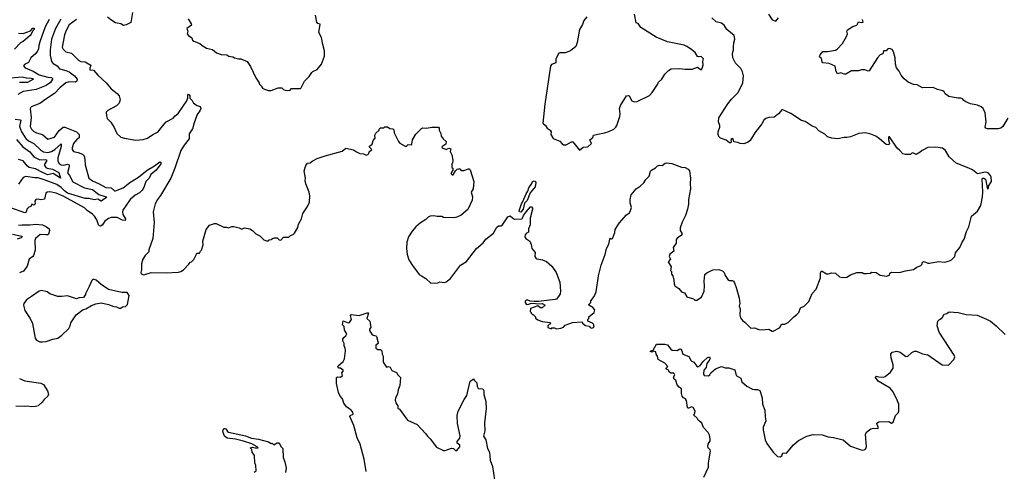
# Model space of a CAD drawing. Extents: x 1933546 to 2138868, y 524910 to 667279.
# Tile 338 of 466: x 2059127 to 2070205, y 618980 to 624054. Entities that reach past the tile are written whole.
import ezdxf

# ---------------------------------------------------------------- set-up
doc = ezdxf.new("R2010")
doc.units = 0

msp = doc.modelspace()

# ---------------------------------------------------------------- linework, layer by layer
at = {"layer": '0CON10XD'}
for points in [[(2060396, 624134), (2060376, 624024), (2060324, 623996), (2060295, 623990), (2060265, 624007), (2060205, 624019), (2060153, 624053), (2060114, 624084)], [(2062165, 623260), (2062185, 623280), (2062285, 623280), (2062295, 623288), (2062333, 623365), (2062385, 623418), (2062415, 623462), (2062426, 623474), (2062472, 623495), (2062522, 623555), (2062557, 623645), (2062557, 623705), (2062537, 623775), (2062523, 623855), (2062492, 623912), (2062506, 624005), (2062482, 624012), (2062470, 624025), (2062454, 624105)], [(2064882, 621528), (2064890, 621485), (2064925, 621440), (2064922, 621395), (2064933, 621375), (2064946, 621366), (2065010, 621355), (2065056, 621336), (2065115, 621283), (2065163, 621215), (2065203, 621105), (2065210, 621005), (2065207, 620975), (2065198, 620955), (2065168, 620915), (2065151, 620909), (2064965, 620886), (2064915, 620886), (2064872, 620892), (2064845, 620903), (2064825, 620902), (2064815, 620890), (2064813, 620875), (2064825, 620858), (2064846, 620854), (2064875, 620867), (2064905, 620870), (2064955, 620860), (2065005, 620867), (2065040, 620845), (2065005, 620818), (2064985, 620818), (2064955, 620840), (2064875, 620808), (2064870, 620775), (2064880, 620765), (2064880, 620755), (2064895, 620740), (2064905, 620740), (2064930, 620715), (2064932, 620702), (2064955, 620680), (2065005, 620662), (2065095, 620650), (2065100, 620635), (2065085, 620630), (2065070, 620615), (2065070, 620595), (2065105, 620582), (2065115, 620590), (2065145, 620590), (2065165, 620582), (2065215, 620588), (2065245, 620600), (2065265, 620620), (2065345, 620652), (2065455, 620660), (2065460, 620645), (2065492, 620618), (2065535, 620610), (2065547, 620597), (2065565, 620589), (2065582, 620595), (2065589, 620605), (2065583, 620633), (2065570, 620645), (2065520, 620665), (2065520, 620685), (2065530, 620695), (2065530, 620715), (2065592, 620765), (2065598, 620795), (2065575, 620822), (2065530, 620845), (2065532, 620855), (2065552, 620875), (2065553, 620897), (2065590, 620945), (2065614, 620996), (2065640, 621175), (2065669, 621295), (2065713, 621415), (2065730, 621485), (2065757, 621533), (2065765, 621588), (2065775, 621598), (2065785, 621592), (2065795, 621597), (2065801, 621605), (2065824, 621665), (2065827, 621695), (2065871, 621769), (2065955, 621860), (2065988, 621885), (2066001, 621909), (2066010, 621945), (2065996, 621995), (2065994, 622035), (2066008, 622085), (2066063, 622155), (2066107, 622183), (2066148, 622222), (2066172, 622258), (2066208, 622295), (2066226, 622354), (2066235, 622363), (2066280, 622390), (2066305, 622413), (2066325, 622420), (2066355, 622417), (2066388, 622442), (2066405, 622446), (2066465, 622439), (2066575, 622399), (2066615, 622393), (2066649, 622375), (2066662, 622355), (2066676, 622275), (2066669, 622215), (2066676, 622155), (2066652, 622035), (2066652, 621982), (2066640, 621925), (2066619, 621855), (2066580, 621780), (2066557, 621715), (2066557, 621685), (2066576, 621656), (2066578, 621642), (2066570, 621630), (2066528, 621605), (2066513, 621585), (2066512, 621545), (2066478, 621495), (2066488, 621455), (2066442, 621418), (2066434, 621395), (2066448, 621365), (2066422, 621335), (2066457, 621277), (2066450, 621235), (2066460, 621225), (2066462, 621195), (2066476, 621176), (2066486, 621126), (2066490, 621085), (2066500, 621065), (2066545, 621032), (2066575, 620998), (2066608, 620985), (2066635, 620942), (2066707, 620917), (2066725, 620902), (2066745, 620902), (2066800, 620935), (2066827, 621003), (2066832, 621065), (2066828, 621115), (2066837, 621193), (2066859, 621211), (2066925, 621243), (2066993, 621247), (2067035, 621233), (2067053, 621215), (2067065, 621180), (2067094, 621134), (2067115, 621122), (2067145, 621122), (2067158, 621115), (2067168, 621098), (2067193, 621035), (2067221, 620925), (2067229, 620865), (2067223, 620835), (2067234, 620805), (2067230, 620735), (2067237, 620705), (2067258, 620675), (2067285, 620656), (2067355, 620588), (2067393, 620593), (2067444, 620574), (2067475, 620570), (2067555, 620577), (2067595, 620553), (2067605, 620553), (2067675, 620592), (2067687, 620605), (2067697, 620633), (2067735, 620632), (2067775, 620650), (2067836, 620714), (2067870, 620740), (2067895, 620763), (2067912, 620815), (2067953, 620837), (2068005, 620888), (2068044, 620976), (2068089, 621025), (2068136, 621155), (2068136, 621205), (2068145, 621230), (2068155, 621230), (2068205, 621200), (2068225, 621198), (2068265, 621210), (2068305, 621208), (2068350, 621165), (2068385, 621158), (2068435, 621162), (2068475, 621188), (2068545, 621212), (2068605, 621212), (2068624, 621204), (2068655, 621203), (2068695, 621208), (2068715, 621217), (2068765, 621213), (2068810, 621185), (2068878, 621172), (2068912, 621185), (2068918, 621205), (2068935, 621216), (2069026, 621214), (2069095, 621233), (2069185, 621248), (2069222, 621275), (2069266, 621294), (2069278, 621305), (2069285, 621328), (2069304, 621336), (2069345, 621317), (2069365, 621317), (2069465, 621338), (2069535, 621330), (2069590, 621345), (2069610, 621355), (2069650, 621395), (2069658, 621435), (2069704, 621496), (2069730, 621555), (2069755, 621590), (2069781, 621675), (2069806, 621725), (2069836, 621845), (2069905, 621904), (2069940, 621965), (2069960, 622065), (2069964, 622115), (2069957, 622265), (2069965, 622273), (2069975, 622273), (2069994, 622264), (2070015, 622150), (2070027, 622163), (2070028, 622182), (2070060, 622235), (2070058, 622285), (2070050, 622305), (2070025, 622332), (2069995, 622342), (2069905, 622324), (2069846, 622366), (2069808, 622385), (2069665, 622441), (2069584, 622514), (2069542, 622585), (2069509, 622609), (2069435, 622623), (2069345, 622617), (2069280, 622585), (2069260, 622565), (2069215, 622538), (2069175, 622560), (2069164, 622556), (2069149, 622541), (2069092, 622538), (2069065, 622548), (2069031, 622585), (2068999, 622609), (2068915, 622739), (2068905, 622740), (2068904, 622735), (2068903, 622703), (2068913, 622665), (2068905, 622648), (2068875, 622653), (2068802, 622715), (2068758, 622745), (2068705, 622769), (2068645, 622783), (2068570, 622775), (2068475, 622737), (2068435, 622730), (2068405, 622730), (2068334, 622716), (2068263, 622723), (2068217, 622737), (2068185, 622767), (2068117, 622807), (2068084, 622844), (2068045, 622857), (2067965, 622910), (2067925, 622921), (2067805, 622999), (2067705, 623046), (2067665, 622998), (2067615, 622958), (2067557, 622957), (2067522, 622945), (2067500, 622925), (2067476, 622884), (2067399, 622785), (2067344, 622696), (2067325, 622680), (2067275, 622661), (2067234, 622664), (2067206, 622676), (2067162, 622682), (2067156, 622715), (2067145, 622719), (2067134, 622715), (2067129, 622705), (2067132, 622685), (2067128, 622672), (2067115, 622672), (2067075, 622700), (2067013, 622725), (2066995, 622743), (2066986, 622765), (2066984, 622795), (2067006, 622846), (2067006, 622866), (2066991, 622905), (2066995, 622952), (2067095, 623109), (2067135, 623160), (2067211, 623235), (2067262, 623345), (2067269, 623425), (2067259, 623469), (2067241, 623505), (2067181, 623565), (2067149, 623625), (2067147, 623675), (2067158, 623715), (2067160, 623750), (2067163, 623795), (2067174, 623835), (2067167, 623877), (2067083, 623945), (2067053, 623995), (2067025, 624015), (2066965, 624032), (2066916, 624075)], [(2065508, 624085), (2065476, 624044), (2065460, 624000), (2065427, 623943), (2065401, 623799), (2065383, 623755), (2065323, 623706), (2065265, 623684), (2065205, 623684), (2065192, 623678), (2065161, 623615), (2065159, 623571), (2065109, 623551), (2065098, 623532), (2065035, 623105), (2065013, 622893), (2065043, 622865), (2065062, 622835), (2065097, 622815), (2065108, 622795), (2065102, 622765), (2065131, 622721), (2065205, 622688), (2065229, 622659), (2065245, 622648), (2065275, 622648), (2065335, 622682), (2065352, 622682), (2065425, 622590)], [(2065425, 622590), (2065465, 622622), (2065520, 622625), (2065560, 622665), (2065540, 622705), (2065575, 622730), (2065584, 622756), (2065630, 622770), (2065705, 622782), (2065755, 622800), (2065812, 622825), (2065835, 622848), (2065846, 622864), (2065880, 622965), (2065883, 622995), (2065877, 623055), (2065885, 623090), (2065955, 623200), (2065975, 623202), (2065985, 623198), (2066015, 623142), (2066045, 623133), (2066075, 623136), (2066215, 623204), (2066244, 623236), (2066303, 623325), (2066315, 623352), (2066352, 623385), (2066385, 623442), (2066427, 623483), (2066458, 623502), (2066555, 623508), (2066615, 623497), (2066693, 623497), (2066755, 623522), (2066785, 623498), (2066795, 623492), (2066803, 623497), (2066816, 623545), (2066814, 623584), (2066820, 623615), (2066814, 623624), (2066795, 623642), (2066765, 623638), (2066755, 623642), (2066726, 623686), (2066675, 623728), (2066632, 623752), (2066605, 623767), (2066415, 623807), (2066290, 623860), (2066116, 623966), (2066085, 624012), (2066065, 624018), (2066045, 624118)], [(2067552, 624115), (2067595, 624054), (2067635, 624038), (2067665, 624077)], [(2059115, 623902), (2059165, 623898), (2059249, 623931), (2059275, 623960), (2059288, 623958), (2059290, 623945), (2059269, 623925), (2059257, 623893), (2059245, 623878), (2059165, 623808), (2059135, 623794), (2059067, 623723)], [(2059458, 624055), (2059415, 623975), (2059355, 623805), (2059341, 623765), (2059337, 623723), (2059325, 623698), (2059307, 623673), (2059253, 623627), (2059224, 623575), (2059180, 623550), (2059171, 623535), (2059187, 623515), (2059278, 623478), (2059345, 623434), (2059445, 623408), (2059484, 623404), (2059495, 623395), (2059495, 623385), (2059472, 623348), (2059425, 623315), (2059311, 623269), (2059165, 623248), (2059106, 623215)], [(2059591, 624059), (2059529, 623955), (2059485, 623835), (2059469, 623715), (2059470, 623655), (2059484, 623584), (2059505, 623562), (2059548, 623535), (2059573, 623503), (2059644, 623485), (2059685, 623467), (2059743, 623425), (2059772, 623385), (2059771, 623365), (2059755, 623354), (2059685, 623355), (2059645, 623345), (2059580, 623290), (2059520, 623225), (2059419, 623161), (2059355, 623113), (2059256, 623074), (2059246, 623054), (2059254, 622955), (2059246, 622855), (2059260, 622825), (2059285, 622799), (2059315, 622783), (2059383, 622765), (2059445, 622712), (2059519, 622735), (2059572, 622808), (2059615, 622847), (2059636, 622846), (2059766, 622795), (2059796, 622765), (2059794, 622726), (2059765, 622704), (2059731, 622665), (2059716, 622616), (2059716, 622595), (2059733, 622575), (2059785, 622564), (2059835, 622542), (2059853, 622523), (2059861, 622485), (2059865, 622425), (2059903, 622274), (2059946, 622245), (2060021, 622211), (2060095, 622169), (2060156, 622166), (2060193, 622133), (2060205, 622131), (2060292, 622165), (2060365, 622224), (2060465, 622284), (2060561, 622365), (2060645, 622414), (2060705, 622459), (2060715, 622455), (2060715, 622434), (2060662, 622365), (2060604, 622316), (2060585, 622275), (2060545, 622236), (2060523, 622167), (2060505, 622139), (2060475, 622109), (2060426, 622084), (2060369, 622035), (2060287, 621915), (2060282, 621895), (2060287, 621865), (2060316, 621815), (2060315, 621799), (2060283, 621803), (2060225, 621832), (2060157, 621833), (2060125, 621819), (2060085, 621789), (2060055, 621746), (2060035, 621736), (2060025, 621738), (2060015, 621749), (2059995, 621806), (2059969, 621845), (2059945, 621869), (2059885, 621909), (2059855, 621940), (2059625, 622068), (2059536, 622104), (2059465, 622119), (2059434, 622116), (2059421, 622105), (2059405, 622038), (2059365, 622029), (2059335, 622039), (2059308, 622035), (2059297, 622015), (2059300, 621985), (2059295, 621978), (2059285, 621972), (2059265, 621982), (2059253, 621957), (2059228, 621948)], [(2059764, 624055), (2059685, 623997), (2059648, 623935), (2059630, 623885), (2059603, 623745), (2059615, 623722), (2059645, 623692), (2059710, 623680), (2059792, 623595), (2059815, 623584), (2059865, 623581), (2059919, 623549), (2059926, 623535), (2059916, 623515), (2059915, 623493), (2059956, 623486), (2060005, 623431), (2060101, 623345), (2060155, 623279), (2060223, 623225), (2060245, 623198), (2060256, 623155), (2060245, 623118), (2060215, 623087), (2060120, 623035), (2060100, 623015), (2060102, 622975), (2060112, 622945), (2060154, 622904), (2060188, 622842), (2060218, 622775), (2060266, 622736), (2060305, 622723), (2060435, 622701), (2060515, 622707), (2060565, 622723), (2060625, 622766), (2060685, 622796), (2060713, 622837), (2060775, 622906), (2060855, 622949), (2060876, 622975), (2060910, 623000), (2061006, 623144), (2061020, 623175), (2061019, 623205), (2061025, 623218), (2061040, 623205), (2061042, 623172), (2061067, 623145), (2061084, 623115), (2061125, 623089), (2061159, 623079), (2061166, 623056), (2061155, 623029), (2061122, 622988), (2061088, 622895), (2061072, 622828), (2061035, 622773), (2061032, 622715), (2060977, 622643), (2060941, 622585), (2060872, 622385), (2060828, 622275), (2060712, 622078), (2060679, 622035), (2060650, 621985), (2060628, 621895), (2060640, 621775), (2060623, 621595), (2060581, 621469), (2060578, 621445), (2060537, 621403), (2060513, 621365), (2060499, 621311), (2060498, 621245), (2060488, 621215), (2060495, 621198), (2060525, 621188), (2060605, 621214), (2060775, 621211), (2060913, 621217), (2060940, 621225), (2060970, 621245), (2061028, 621308), (2061045, 621330), (2061060, 621335), (2061085, 621360), (2061115, 621420), (2061125, 621430), (2061148, 621432), (2061160, 621455), (2061172, 621465), (2061192, 621525), (2061189, 621565), (2061223, 621697), (2061264, 621746), (2061320, 621765), (2061336, 621766), (2061425, 621724), (2061455, 621724), (2061475, 621717), (2061515, 621731), (2061535, 621731), (2061595, 621717), (2061625, 621702), (2061655, 621716), (2061715, 621704), (2061748, 621685), (2061785, 621650), (2061830, 621625), (2061875, 621582), (2061905, 621570), (2061925, 621570), (2061935, 621580), (2061957, 621583), (2061973, 621597), (2061995, 621602), (2062025, 621602), (2062045, 621582), (2062065, 621578), (2062095, 621610), (2062155, 621610), (2062172, 621628), (2062205, 621640), (2062220, 621655), (2062255, 621720), (2062263, 621755), (2062297, 621815), (2062313, 621877), (2062366, 621954), (2062387, 622005), (2062390, 622075), (2062383, 622115), (2062345, 622210), (2062338, 622242), (2062343, 622275), (2062326, 622355), (2062347, 622415), (2062365, 622441), (2062395, 622446), (2062416, 622464), (2062475, 622494), (2062565, 622526), (2062755, 622576), (2062795, 622611), (2062884, 622594), (2062915, 622568), (2062955, 622552), (2062997, 622547), (2063025, 622532), (2063045, 622538), (2063055, 622550), (2063059, 622571), (2063088, 622595), (2063060, 622625), (2063062, 622635), (2063092, 622655), (2063103, 622697), (2063128, 622725), (2063123, 622757), (2063135, 622780), (2063170, 622815), (2063170, 622825), (2063185, 622840), (2063225, 622840), (2063235, 622850), (2063265, 622850), (2063293, 622833), (2063325, 622830), (2063337, 622817), (2063342, 622785), (2063388, 622685), (2063405, 622668), (2063465, 622632), (2063480, 622635), (2063498, 622652), (2063535, 622650), (2063540, 622655), (2063548, 622705), (2063585, 622770), (2063647, 622833), (2063661, 622839), (2063705, 622836), (2063765, 622848), (2063840, 622845), (2063847, 622837), (2063848, 622815), (2063867, 622777), (2063870, 622745), (2063892, 622715), (2063927, 622685), (2063923, 622655), (2063878, 622625), (2063880, 622615), (2063925, 622597), (2063955, 622610), (2063978, 622605), (2063972, 622575), (2063990, 622535), (2064002, 622475), (2063997, 622443), (2063990, 622435), (2063990, 622395), (2064000, 622385), (2064000, 622365), (2063980, 622335), (2063982, 622322), (2063992, 622312), (2064005, 622310), (2064030, 622355), (2064050, 622375), (2064065, 622380), (2064078, 622378), (2064095, 622360), (2064125, 622360), (2064175, 622380), (2064185, 622380), (2064197, 622367), (2064237, 622235), (2064228, 622155), (2064208, 622115), (2064220, 622065), (2064216, 622025), (2064168, 621922), (2064095, 621858), (2064046, 621834), (2064015, 621828), (2063895, 621832), (2063875, 621842), (2063825, 621842), (2063785, 621852), (2063745, 621848), (2063724, 621836), (2063695, 621808), (2063635, 621772), (2063584, 621726), (2063542, 621678), (2063503, 621615), (2063484, 621556), (2063480, 621485), (2063487, 621415), (2063506, 621356), (2063545, 621292), (2063622, 621192), (2063648, 621175), (2063695, 621148), (2063754, 621094), (2063832, 621098), (2063855, 621108), (2063905, 621100), (2063925, 621110), (2063973, 621147), (2064088, 621295), (2064153, 621337), (2064265, 621482), (2064343, 621547), (2064371, 621589), (2064458, 621655), (2064495, 621722), (2064515, 621737), (2064542, 621738), (2064559, 621751), (2064621, 621839), (2064645, 621852), (2064674, 621825), (2064695, 621814), (2064775, 621817), (2064786, 621825), (2064796, 621854), (2064827, 621895), (2064875, 621950), (2064885, 621950), (2064896, 621936), (2064896, 621925), (2064871, 621825), (2064869, 621751), (2064853, 621705), (2064852, 621668), (2064825, 621652), (2064815, 621638), (2064812, 621615), (2064823, 621595), (2064866, 621566), (2064882, 621528)], [(2061024, 624064), (2061057, 624007), (2061058, 623995), (2061008, 623955), (2061018, 623925), (2061012, 623895), (2061027, 623877), (2061065, 623850), (2061072, 623825), (2061085, 623812), (2061155, 623788), (2061180, 623765), (2061230, 623735), (2061295, 623720), (2061342, 623682), (2061394, 623664), (2061459, 623659), (2061480, 623645), (2061525, 623639), (2061545, 623626), (2061590, 623615), (2061615, 623614), (2061685, 623583), (2061725, 623530), (2061785, 623400), (2061820, 623345), (2061820, 623335), (2061850, 623305), (2061850, 623295), (2061860, 623285), (2061883, 623273), (2061925, 623260), (2061955, 623260), (2062035, 623290), (2062075, 623290), (2062095, 623270), (2062113, 623263), (2062165, 623260)], [(2069772, 623132), (2069751, 623145), (2069735, 623166), (2069715, 623174), (2069683, 623173), (2069582, 623192), (2069540, 623220), (2069530, 623245), (2069515, 623256), (2069455, 623269), (2069405, 623291), (2069285, 623289), (2069225, 623322), (2069185, 623328), (2069125, 623352), (2069080, 623390), (2069045, 623432), (2069023, 623475), (2068993, 623515), (2068981, 623555), (2068979, 623625), (2068957, 623695), (2068945, 623718), (2068915, 623732), (2068895, 623728), (2068876, 623704), (2068847, 623703), (2068838, 623672), (2068810, 623660), (2068778, 623625), (2068685, 623480), (2068675, 623477), (2068635, 623492), (2068598, 623492), (2068565, 623479), (2068485, 623480), (2068423, 623443), (2068405, 623442), (2068365, 623458), (2068328, 623448), (2068314, 623474), (2068303, 623533), (2068235, 623562), (2068165, 623568), (2068155, 623580), (2068148, 623618), (2068130, 623635), (2068127, 623645), (2068132, 623658), (2068165, 623696), (2068215, 623698), (2068305, 623714), (2068323, 623725), (2068385, 623788), (2068430, 623865), (2068440, 623895), (2068432, 623925), (2068440, 623940), (2068500, 623980), (2068547, 623995), (2068565, 624031), (2068595, 624022), (2068618, 624025), (2068611, 624055)], [(2059025, 623403), (2059155, 623413), (2059205, 623401), (2059255, 623399), (2059272, 623395), (2059283, 623385), (2059215, 623349), (2059125, 623347)], [(2070245, 622949), (2070189, 622855), (2070165, 622835), (2070135, 622828), (2070015, 622827), (2069996, 622835), (2069990, 622845), (2070001, 622905), (2069989, 623009), (2069967, 623057), (2069945, 623076), (2069905, 623094), (2069825, 623109), (2069772, 623132)], [(2059076, 622935), (2059131, 622931), (2059141, 622925), (2059126, 622856), (2059146, 622795), (2059195, 622718), (2059226, 622695), (2059285, 622665), (2059361, 622591), (2059395, 622568), (2059445, 622561), (2059486, 622575), (2059522, 622595), (2059595, 622659), (2059595, 622628), (2059554, 622504), (2059555, 622465), (2059570, 622440), (2059595, 622425), (2059625, 622421), (2059665, 622432), (2059682, 622425), (2059683, 622405), (2059664, 622335), (2059688, 622305), (2059725, 622232), (2059854, 622166), (2059947, 622145), (2060019, 622089), (2060098, 622065), (2060103, 622055), (2060045, 622014), (2060005, 622039), (2059965, 622031), (2059904, 622044), (2059865, 622044), (2059665, 622105), (2059630, 622130), (2059595, 622169), (2059545, 622202), (2059415, 622253), (2059335, 622278), (2059298, 622278), (2059195, 622294), (2059165, 622281), (2059114, 622205)], [(2059089, 622709), (2059161, 622625), (2059239, 622569), (2059285, 622514), (2059355, 622480), (2059415, 622485), (2059429, 622479), (2059430, 622465), (2059403, 622425), (2059419, 622395), (2059435, 622385), (2059497, 622375), (2059568, 622338), (2059585, 622274), (2059505, 622326), (2059445, 622312), (2059385, 622336), (2059305, 622379), (2059235, 622395), (2059212, 622412), (2059165, 622470), (2059115, 622484)], [(2064765, 621890), (2064750, 621895), (2064748, 621905), (2064772, 621985), (2064786, 622004), (2064829, 622105), (2064844, 622126), (2064854, 622165), (2064888, 622212), (2064895, 622236), (2064915, 622243), (2064932, 622235), (2064936, 622225), (2064928, 622175), (2064872, 622108), (2064838, 622022), (2064806, 621994), (2064790, 621925), (2064765, 621890)], [(2059228, 621948), (2059207, 621925), (2059199, 621891), (2059185, 621886), (2059015, 621944)], [(2059115, 621745), (2059155, 621751), (2059241, 621749), (2059305, 621755), (2059385, 621748), (2059428, 621728), (2059458, 621705), (2059462, 621685), (2059450, 621645), (2059445, 621638), (2059424, 621636), (2059358, 621642), (2059304, 621595), (2059297, 621575), (2059300, 621465), (2059282, 621405), (2059275, 621393), (2059235, 621365), (2059210, 621285), (2059170, 621230), (2059125, 621211)], [(2059045, 621643), (2059152, 621622), (2059154, 621615), (2059145, 621602), (2059100, 621590)], [(2059385, 620433), (2059425, 620437), (2059500, 620465), (2059555, 620476), (2059602, 620508), (2059679, 620585), (2059696, 620615), (2059702, 620648), (2059762, 620738), (2059842, 620798), (2059870, 620805), (2059935, 620842), (2059985, 620862), (2060045, 620872), (2060125, 620853), (2060185, 620830), (2060215, 620828), (2060245, 620812), (2060265, 620812), (2060285, 620828), (2060317, 620833), (2060338, 620855), (2060360, 620955), (2060335, 620990), (2060275, 620988), (2060125, 621023), (2060045, 621077), (2059988, 621128), (2059955, 621140), (2059938, 621125), (2059910, 621055), (2059868, 620975), (2059868, 620965), (2059845, 620932), (2059795, 620928), (2059765, 620918), (2059663, 620953), (2059600, 620945), (2059555, 620944), (2059465, 620974), (2059435, 620996), (2059373, 621013), (2059345, 621004), (2059258, 620945), (2059205, 620905), (2059174, 620865), (2059171, 620845), (2059185, 620788), (2059246, 620695), (2059270, 620640), (2059302, 620475), (2059315, 620452), (2059354, 620434), (2059385, 620433)], [(2063026, 618976), (2063002, 619115), (2062959, 619285), (2062924, 619354), (2062888, 619495), (2062843, 619595), (2062845, 619608), (2062879, 619621), (2062876, 619644), (2062858, 619668), (2062804, 619704), (2062774, 619745), (2062760, 619795), (2062733, 619825), (2062714, 619864), (2062690, 619965), (2062690, 620035), (2062705, 620042), (2062735, 620038), (2062758, 620055), (2062750, 620085), (2062768, 620105), (2062767, 620117), (2062735, 620140), (2062715, 620140), (2062708, 620155), (2062710, 620165), (2062767, 620215), (2062782, 620245), (2062793, 620335), (2062790, 620365), (2062778, 620388), (2062778, 620415), (2062763, 620445), (2062762, 620465), (2062772, 620485), (2062798, 620502), (2062806, 620525), (2062782, 620565), (2062776, 620605), (2062760, 620625), (2062765, 620670), (2062821, 620649), (2062838, 620652), (2062859, 620685), (2062848, 620732), (2062855, 620742), (2062945, 620729), (2063035, 620762), (2063049, 620759), (2063052, 620755), (2063033, 620695), (2063065, 620666), (2063072, 620645), (2063078, 620595), (2063064, 620576), (2063062, 620562), (2063094, 620514), (2063133, 620503), (2063142, 620495), (2063162, 620425), (2063160, 620415), (2063133, 620397), (2063134, 620365), (2063155, 620348), (2063188, 620348), (2063200, 620335), (2063207, 620295), (2063218, 620275), (2063216, 620205), (2063255, 620148), (2063275, 620157), (2063295, 620148), (2063315, 620113), (2063365, 620091), (2063383, 620063), (2063410, 620035), (2063404, 619945), (2063384, 619895), (2063376, 619846), (2063354, 619805), (2063352, 619778), (2063362, 619741), (2063380, 619715), (2063380, 619685), (2063395, 619680), (2063413, 619663), (2063490, 619555), (2063598, 619505), (2063692, 619405), (2063714, 619374), (2063746, 619346), (2063815, 619250), (2063895, 619212), (2063915, 619212), (2063985, 619238), (2064007, 619237), (2064030, 619215), (2064045, 619212), (2064078, 619255), (2064078, 619275), (2064050, 619295), (2064050, 619315), (2064079, 619351), (2064082, 619378), (2064052, 619515), (2064048, 619605), (2064059, 619655), (2064126, 619785), (2064157, 619833), (2064197, 619993), (2064235, 620020), (2064242, 620002), (2064272, 619972), (2064274, 619934), (2064285, 619910), (2064338, 619905), (2064348, 619885), (2064349, 619841), (2064373, 619765), (2064377, 619685), (2064355, 619525), (2064361, 619435), (2064346, 619375), (2064372, 619335), (2064390, 619235), (2064412, 619195), (2064422, 619105), (2064447, 619035), (2064470, 618885)], [(2066823, 618915), (2066878, 619025), (2066877, 619075), (2066900, 619205), (2066895, 619220), (2066873, 619243), (2066870, 619265), (2066872, 619285), (2066897, 619323), (2066897, 619343), (2066890, 619385), (2066872, 619415), (2066822, 619472), (2066802, 619522), (2066779, 619539), (2066761, 619555), (2066748, 619578), (2066711, 619611), (2066725, 619635), (2066728, 619655), (2066705, 619695), (2066685, 619704), (2066655, 619689), (2066645, 619689), (2066641, 619695), (2066630, 619775), (2066618, 619795), (2066595, 619807), (2066582, 619825), (2066574, 619855), (2066574, 619905), (2066546, 619925), (2066525, 619952), (2066510, 620000), (2066490, 620015), (2066484, 620036), (2066499, 620065), (2066495, 620072), (2066475, 620090), (2066467, 620083), (2066455, 620083), (2066438, 620095), (2066425, 620120), (2066404, 620124), (2066402, 620135), (2066418, 620158), (2066384, 620194), (2066312, 620235), (2066302, 620272), (2066287, 620295), (2066283, 620323), (2066255, 620330), (2066245, 620320), (2066220, 620325), (2066230, 620335), (2066255, 620340), (2066293, 620407), (2066385, 620410), (2066415, 620399), (2066452, 620352), (2066470, 620340), (2066525, 620338), (2066555, 620356), (2066565, 620353), (2066577, 620335), (2066587, 620297), (2066655, 620271), (2066682, 620222), (2066712, 620205), (2066745, 620161), (2066756, 620154), (2066782, 620168), (2066817, 620215), (2066865, 620258), (2066890, 620265), (2066895, 620250), (2066885, 620223), (2066858, 620192), (2066851, 620145), (2066824, 620115), (2066819, 620075), (2066827, 620057), (2066878, 620052), (2066893, 620065), (2066904, 620086), (2066955, 620132), (2067025, 620157), (2067065, 620142), (2067105, 620142), (2067175, 620118), (2067190, 620055), (2067240, 620025), (2067252, 619985), (2067307, 619937), (2067373, 619903), (2067395, 619898), (2067429, 619899), (2067456, 619886), (2067482, 619805), (2067486, 619735), (2067510, 619665), (2067513, 619593), (2067524, 619545), (2067494, 619476), (2067491, 619445), (2067516, 619335), (2067532, 619292), (2067605, 619194), (2067652, 619145), (2067685, 619141), (2067703, 619155), (2067715, 619187), (2067755, 619182), (2067834, 619276), (2067891, 619325), (2067984, 619376), (2068055, 619392), (2068155, 619390), (2068225, 619367), (2068285, 619359), (2068392, 619332), (2068475, 619262), (2068584, 619224), (2068615, 619217), (2068630, 619220), (2068642, 619228), (2068654, 619255), (2068644, 619395), (2068657, 619423), (2068705, 619456), (2068735, 619464), (2068785, 619462), (2068787, 619475), (2068770, 619515), (2068774, 619526), (2068793, 619537), (2068905, 619540), (2068935, 619522), (2068955, 619530), (2068983, 619607), (2069010, 619635), (2069018, 619655), (2069017, 619735), (2068988, 619805), (2068950, 619875), (2068922, 619912), (2068785, 619994), (2068757, 620035), (2068758, 620045), (2068765, 620049), (2068795, 620041), (2068845, 620039), (2068865, 620044), (2068926, 620094), (2068941, 620115), (2068955, 620140), (2068956, 620175), (2068931, 620255), (2068928, 620295), (2068943, 620317), (2068995, 620328), (2069035, 620319), (2069095, 620272), (2069115, 620268), (2069166, 620314), (2069195, 620328), (2069215, 620328), (2069245, 620320), (2069285, 620299), (2069345, 620289), (2069507, 620177), (2069577, 620173), (2069638, 620235), (2069650, 620265), (2069643, 620285), (2069473, 620543), (2069451, 620615), (2069459, 620665), (2069475, 620685), (2069506, 620705), (2069530, 620745), (2069558, 620752), (2069585, 620772), (2069685, 620763), (2069775, 620743), (2069900, 620735), (2070005, 620691), (2070050, 620665), (2070113, 620615), (2070216, 620516)], [(2059125, 620021), (2059185, 619998), (2059365, 619970), (2059396, 619955), (2059441, 619885), (2059449, 619845), (2059442, 619825), (2059403, 619787), (2059381, 619755), (2059333, 619715), (2059305, 619708), (2059255, 619705), (2059215, 619711), (2059184, 619706), (2059085, 619710)], [(2061765, 618969), (2061786, 618985), (2061783, 619045), (2061772, 619075), (2061767, 619157), (2061743, 619193), (2061740, 619225), (2061720, 619245), (2061745, 619252), (2061775, 619242), (2061805, 619242), (2061810, 619245), (2061800, 619255), (2061737, 619287), (2061645, 619318), (2061555, 619340), (2061462, 619352), (2061431, 619375), (2061416, 619415), (2061414, 619435), (2061425, 619459), (2061435, 619462), (2061445, 619456), (2061465, 619425), (2061475, 619419), (2061667, 619377), (2061735, 619353), (2061812, 619342), (2061925, 619309), (2061955, 619292), (2061966, 619296), (2061988, 619278), (2062025, 619298), (2062045, 619300), (2062065, 619260), (2062087, 619235), (2062090, 619135), (2062111, 619085), (2062124, 619014), (2062116, 618965)]]:
    msp.add_lwpolyline(points, dxfattribs=at)

doc.saveas('drawing.dxf')
